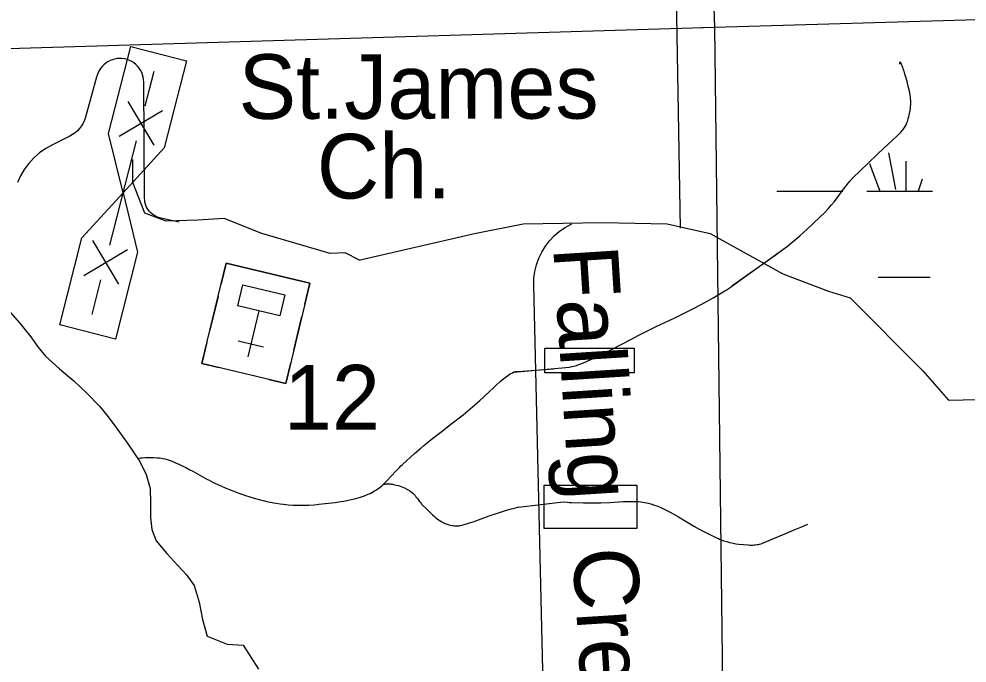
# Model space of a CAD drawing. Extents: x 2480962 to 2688785, y 277103 to 599240.
# Drawn here: x 2544213 to 2550816, y 486873 to 491360 of the extents above; entities that cross this region are included whole.
import ezdxf

# ---------------------------------------------------------------- set-up
doc = ezdxf.new("R2010")
doc.units = 0
for name, color, linetype in [('Culture', 7, 'Continuous'), ('Culture Text', 7, 'Continuous'), ('Level 31', 7, 'Continuous'), ('Local Roads Improved', 7, 'Continuous'), ('Local Roads Paved', 7, 'Continuous'), ('Local Roads Related Cells', 7, 'Continuous'), ('Local Roads Related Text', 7, 'Continuous'), ('Local Roads Unimproved', 7, 'Continuous'), ('Narrow River Creek and Branch and Slough', 7, 'Continuous'), ('Section Lines', 7, 'Continuous'), ('Section Numbers', 7, 'Continuous'), ('Swamps', 7, 'Continuous'), ('Township and Range lines', 7, 'Continuous'), ('Uninventoried Roads and Features', 7, 'Continuous')]:
    doc.layers.add(name, color=color, linetype=linetype)

msp = doc.modelspace()

# ---------------------------------------------------------------- linework, layer by layer
at = {"layer": 'Culture'}
for p, q in [((2545654.937, 489659.751), (2545619.91, 489513.898)), ((2546238.349, 489519.641), (2545654.937, 489659.751)), ((2546203.322, 489373.788), (2546238.349, 489519.641)), ((2545598.894, 489426.386), (2545542.85, 489193.021)), ((2545883.594, 489327.161), (2545806.641, 489006.729)), ((2546126.262, 489052.912), (2546182.305, 489286.277)), ((2545521.834, 489105.509), (2545486.806, 488959.657)), ((2545915.062, 489072.78), (2545740.039, 489114.812)), ((2546070.218, 488819.548), (2546105.245, 488965.4)), ((2545486.806, 488959.657), (2545603.489, 488931.636)), ((2545866.024, 488868.586), (2545691.001, 488910.619)), ((2545953.536, 488847.57), (2546070.218, 488819.548))]:
    msp.add_line(p, q, dxfattribs=at)
for points in [[(2546070.218, 488819.548), (2545486.806, 488959.657), (2545654.937, 489659.751), (2546238.349, 489519.641)], [(2546029.447, 489292.133), (2545737.741, 489362.188), (2545772.768, 489508.041), (2546064.474, 489437.986)]]:
    msp.add_lwpolyline(points, close=True, dxfattribs=at)
at = {"layer": 'Level 31'}
for points in [[(2547875.387, 489066.465), (2548497.917, 489066.465), (2548497.917, 488895.127), (2547875.387, 488895.127)], [(2547869.676, 488112.681), (2548515.051, 488112.681), (2548515.051, 487809.983), (2547869.676, 487809.983)]]:
    msp.add_lwpolyline(points, close=True, dxfattribs=at)
at = {"layer": 'Local Roads Improved'}
msp.add_line((2547868.679, 486537.377), (2547797.896, 489506.666), dxfattribs=at)
msp.add_lwpolyline([(2547797.896, 489506.666), (2547799.26, 489554.467), (2547805.614, 489601.864), (2547816.886, 489648.337), (2547832.954, 489693.378), (2547853.644, 489736.492), (2547878.725, 489777.206), (2547907.925, 489815.076), (2547940.925, 489849.688), (2547977.36, 489880.659), (2548016.834, 489907.653), (2548058.914, 489930.372), (2548063.487, 489932.254)], dxfattribs=at)
at = {"layer": 'Local Roads Paved'}
for points in [[(2548820.369, 489903.69), (2548773.495, 492594.257), (2548773.495, 492828.626), (2548632.873, 493850.479), (2548548.5, 494422.342), (2548426.628, 495209.825), (2548342.255, 495631.691), (2548398.504, 495828.562), (2548689.122, 496550.421), (2548801.62, 496766.042), (2549757.849, 497984.765), (2551857.804, 500572.209), (2554014.007, 503225.277), (2554220.253, 503515.896)], [(2546579.793, 489678.694), (2547386.025, 489866.19), (2547723.518, 489931.814), (2548276.631, 489941.189), (2548726.621, 489931.814), (2549026.615, 489866.19), (2549532.854, 489584.947), (2549851.597, 489463.074), (2550001.594, 489416.2), (2550507.833, 488909.961), (2550685.954, 488703.716), (2553573.392, 488769.339), (2554679.618, 488769.339), (2555401.477, 488778.714), (2555626.473, 488713.09), (2555804.594, 488628.717), (2556226.46, 488731.84), (2556751.448, 488891.211), (2557107.691, 488928.711), (2557567.056, 489106.832), (2557867.049, 489247.454), (2558879.527, 490016.187)]]:
    msp.add_lwpolyline(points, dxfattribs=at)
at = {"layer": 'Local Roads Related Cells'}
for p, q in [((2544836.662, 490561.331), (2544990.95, 491166.987)), ((2544990.95, 491166.987), (2545378.57, 491068.243)), ((2545378.57, 491068.243), (2545224.283, 490462.586)), ((2545092.187, 490754.222), (2545153.902, 490996.484)), ((2544971.056, 490785.079), (2545151.604, 490481.101)), ((2544909.341, 490542.816), (2545213.319, 490723.364)), ((2544937.9, 490148.565), (2544836.662, 490561.331)), ((2544845.327, 489785.173), (2545030.472, 490511.959)), ((2545224.283, 490462.586), (2544937.9, 490148.565)), ((2544651.517, 489834.544), (2544937.9, 490148.565)), ((2544937.9, 490148.565), (2545039.138, 489735.8)), ((2544497.229, 489228.887), (2544651.517, 489834.544)), ((2544664.718, 489573.197), (2544968.696, 489753.745)), ((2544724.196, 489816.03), (2544904.744, 489512.052)), ((2545039.138, 489735.8), (2544884.85, 489130.143)), ((2544721.897, 489300.647), (2544783.612, 489542.91)), ((2544884.85, 489130.143), (2544497.229, 489228.887))]:
    msp.add_line(p, q, dxfattribs=at)
at = {"layer": 'Local Roads Unimproved'}
msp.add_lwpolyline([(2546584.866, 489679.874), (2546484.891, 489731.743), (2546380.903, 489725.626), (2545903.783, 489866.316), (2545640.755, 489970.303), (2545457.247, 489958.069), (2545237.038, 489951.952), (2545090.232, 490007.005), (2545004.595, 490221.097), (2545004.595, 490380.137)], dxfattribs=at)
at = {"layer": 'Narrow River Creek and Branch and Slough'}
for points in [[(2549496.301, 489723.445), (2549178.626, 489498.148), (2549565.07, 489777.691), (2549608.485, 489813.456), (2549651.43, 489849.934), (2549702.636, 489895.147), (2549740.255, 489929.829), (2549795.424, 489983.139), (2549822.443, 490010.388), (2549849.088, 490038.046), (2549872.487, 490064.306), (2549891.823, 490088.264), (2549924.12, 490131.511), (2549947.935, 490164.276), (2549966.06, 490188.605), (2549980.011, 490206.531), (2550001.823, 490232.635), (2550025.088, 490257.451), (2550066.344, 490298.108), (2550128.808, 490358.504), (2550191.49, 490418.638), (2550232.924, 490457.542), (2550295.698, 490515.123), (2550326.988, 490544.411), (2550357.982, 490574.549), (2550364.923, 490581.98), (2550370.915, 490589.321), (2550376.105, 490596.507), (2550380.613, 490603.489), (2550384.541, 490610.232), (2550391.183, 490623.334), (2550396.283, 490635.22), (2550400.253, 490645.884), (2550406.233, 490664.989), (2550410.028, 490679.56), (2550414.845, 490701.547), (2550418.906, 490723.368), (2550421.151, 490738.37), (2550422.503, 490751.576), (2550423.226, 490763.178), (2550423.512, 490773.358), (2550423.251, 490791.211), (2550422.43, 490804.614), (2550421.472, 490814.663), (2550419.493, 490829.713), (2550416.88, 490844.716), (2550415.466, 490851.688), (2550413.871, 490859.094), (2550412.133, 490866.817), (2550408.275, 490883.088), (2550404.155, 490899.582), (2550399.931, 490915.807), (2550391.326, 490947.158), (2550383.387, 490974.29), (2550379.881, 490985.716), (2550376.612, 490996.04), (2550373.582, 491005.298), (2550370.789, 491013.538), (2550368.226, 491020.821), (2550365.883, 491027.214), (2550363.751, 491032.787), (2550359.945, 491042.018), (2550356.86, 491048.642), (2550354.378, 491053.199), (2550352.394, 491056.154), (2550350.816, 491057.893), (2550349.565, 491058.728), (2550348.577, 491058.908), (2550347.797, 491058.627), (2550346.634, 491057.107), (2550345.94, 491055.071), (2550345.525, 491053.019), (2550345.079, 491049.065), (2550344.856, 491044.022)], [(2547936.608, 488920.224), (2547657.271, 488898.447), (2548047.669, 488935.263), (2548064.162, 488938.548), (2548076.458, 488941.419), (2548094.758, 488946.505), (2548112.855, 488952.683), (2548143.517, 488964.704), (2548169.93, 488975.751), (2548215.398, 488996.101), (2548249.022, 489012.068), (2548298.999, 489036.859), (2548348.815, 489062.291), (2548469.184, 489125.376), (2548529.326, 489156.919), (2548589.791, 489187.819), (2548649.842, 489217.01), (2548740.599, 489259.438), (2548785.91, 489280.821), (2548830.945, 489302.794), (2548906.676, 489341.57), (2548962.947, 489371.605), (2549046.589, 489418.11), (2549129.416, 489466.253), (2549141.936, 489473.897), (2549151.203, 489479.805), (2549164.963, 489488.884), (2549178.626, 489498.148)], [(2544132.685, 489338.097), (2544216.309, 489243.959), (2544294.426, 489145.611), (2544344.553, 489076.846), (2544397.089, 489010.161), (2544494.49, 488922.93), (2544595.456, 488839.414), (2544686.135, 488753.336), (2544772.781, 488663.029), (2544825.251, 488598.885), (2544875.356, 488532.855), (2544966.956, 488407.414), (2545054.003, 488277.33), (2545099.008, 488186.182), (2545125.851, 488088.575), (2545129.349, 487988.492), (2545129.199, 487888.087), (2545138.762, 487803.822), (2545168.911, 487725.167), (2545243.245, 487636.703), (2545319.734, 487553.603), (2545380.432, 487486.647), (2545433.05, 487413.059), (2545467.936, 487296.528), (2545489.842, 487176.548), (2545523.477, 487061.02), (2545661.796, 487005.347), (2545772.91, 486996.703), (2545828.022, 486913.379), (2545881.383, 486829.688)], [(2545038.778, 488299.108), (2545058.312, 488301.71), (2545072.974, 488303.074), (2545094.972, 488304.325), (2545116.956, 488304.8), (2545148.797, 488304.707), (2545172.667, 488303.768), (2545190.549, 488302.236), (2545203.943, 488300.482), (2545213.978, 488298.764), (2545229.008, 488295.455), (2545244.005, 488291.152), (2545265.273, 488283.859), (2545283.403, 488276.999), (2545298.956, 488270.662), (2545325.625, 488258.912), (2545345.294, 488249.627), (2545374.517, 488235.089), (2545403.719, 488220.014), (2545422.538, 488209.955), (2545487.371, 488173.223), (2545519.902, 488155.146), (2545536.372, 488146.468), (2545553.045, 488138.142), (2545576.563, 488126.996), (2545618.05, 488108.341), (2545649.419, 488094.958), (2545696.835, 488075.65), (2545744.632, 488056.996), (2545770.876, 488047.313), (2545790.644, 488040.506), (2545820.55, 488030.907), (2545850.903, 488021.881), (2545884.356, 488012.699), (2545913.718, 488005.35), (2545939.475, 487999.465), (2545962.059, 487994.743), (2546001.682, 487987.475), (2546031.476, 487982.881), (2546053.862, 487979.935), (2546087.5, 487976.337), (2546121.202, 487973.756), (2546154.743, 487972.395), (2546184.155, 487972.246), (2546209.927, 487972.822), (2546232.497, 487973.804), (2546272.018, 487976.444), (2546301.662, 487979.056), (2546346.095, 487983.72), (2546390.443, 487988.941), (2546415.795, 487992.202), (2546437.872, 487995.378), (2546476.3, 488001.777), (2546504.98, 488007.387), (2546526.428, 488012.11), (2546558.527, 488020.112), (2546590.569, 488029.325), (2546611.332, 488036.183), (2546629.176, 488042.884), (2546644.51, 488049.311), (2546657.693, 488055.387), (2546669.036, 488061.063), (2546688.418, 488071.836), (2546702.534, 488080.648), (2546712.867, 488087.684), (2546727.932, 488098.949), (2546742.446, 488111.1), (2546761.137, 488128.518), (2546776.772, 488144.29), (2546803.074, 488172.621), (2546841.848, 488215.355), (2546861.812, 488236.107), (2546872.114, 488246.183), (2546882.699, 488256.005), (2546967.457, 488332.687), (2547010.483, 488370.332), (2547032.362, 488388.724), (2547054.562, 488406.731), (2547096.149, 488439.325), (2547158.945, 488487.636), (2547221.493, 488536.263), (2547305.243, 488603.267), (2547388.336, 488671.07), (2547407.214, 488687.085), (2547423.376, 488701.481), (2547451.11, 488727.283), (2547492.226, 488766.638), (2547512.958, 488786.225), (2547534.049, 488805.513), (2547565.151, 488834.101), (2547588.874, 488855.165), (2547598.026, 488862.684), (2547614.546, 488875.052), (2547627.46, 488883.487), (2547637.498, 488889.237), (2547645.249, 488893.183), (2547657.271, 488898.447), (2547669.813, 488902.844), (2547672.772, 488903.338), (2547677.256, 488903.161), (2547681.733, 488903.049)], [(2546747.626, 488116.453), (2546752.136, 488117.62), (2546760.703, 488119.4), (2546768.291, 488120.527), (2546774.98, 488121.188), (2546780.856, 488121.522), (2546786.006, 488121.629), (2546795.012, 488121.41), (2546801.74, 488120.91), (2546806.759, 488120.35), (2546814.227, 488119.217), (2546821.598, 488117.738), (2546839.407, 488113.438), (2546854.879, 488109.144), (2546868.28, 488104.898), (2546879.863, 488100.753), (2546889.865, 488096.762), (2546898.499, 488092.964), (2546913.301, 488085.57), (2546924.112, 488079.346), (2546932.036, 488074.265), (2546943.594, 488065.936), (2546954.723, 488056.698), (2546959.57, 488052.189), (2546963.887, 488047.846), (2546971.477, 488039.45), (2546977.688, 488031.892), (2546987.941, 488018.381), (2547002.992, 487998.06), (2547010.915, 487988.172), (2547015.086, 487983.356), (2547019.438, 487978.649), (2547050.196, 487946.519), (2547073.458, 487923.2), (2547091.6, 487906.296), (2547105.848, 487894.01), (2547116.997, 487885.041), (2547134.624, 487872.022), (2547143.904, 487865.722), (2547153.532, 487859.572), (2547162.592, 487854.28), (2547171.252, 487849.778), (2547179.5, 487845.962), (2547187.331, 487842.74), (2547202.224, 487837.627), (2547215.423, 487834.148), (2547227.051, 487831.866), (2547237.254, 487830.453), (2547246.182, 487829.662), (2547253.98, 487829.313), (2547267.555, 487829.471), (2547277.647, 487830.233), (2547285.146, 487831.167), (2547296.258, 487833.148), (2547307.171, 487835.827), (2547343.997, 487846.895), (2547376.116, 487857.562), (2547488.323, 487898.293), (2547544.658, 487918.17), (2547572.972, 487927.384), (2547601.416, 487935.882), (2547643.581, 487947.982), (2547654.194, 487950.845), (2547670.233, 487954.812), (2547686.467, 487958.239)], [(2547681.295, 487958.377), (2547692.306, 487958.083), (2548002.36, 487995.234), (2548031.273, 487992.87), (2548045.74, 487991.869), (2548060.218, 487991.27), (2548144.784, 487989.776), (2548229.353, 487988.902), (2548265.016, 487989.248), (2548327.41, 487992.056), (2548420.979, 487997.701), (2548467.755, 487999.346), (2548491.143, 487999.506), (2548514.53, 487999.085), (2548529.825, 487998.242), (2548544.094, 487996.831), (2548570.658, 487992.676), (2548593.685, 487987.55), (2548613.66, 487982.033), (2548630.998, 487976.489), (2548661.012, 487965.357), (2548683.233, 487955.976), (2548716.074, 487940.564), (2548748.291, 487923.942), (2548769.569, 487912.204), (2548805.924, 487890.87), (2548859.499, 487858.174), (2548886.405, 487842.083), (2548913.729, 487826.514), (2548955.452, 487803.711), (2548986.755, 487787.049), (2549010.463, 487774.826), (2549046.733, 487756.968), (2549065.315, 487748.268), (2549084.273, 487739.729), (2549096.862, 487734.409), (2549120.663, 487725.555), (2549141.672, 487718.935), (2549160.17, 487713.947), (2549176.43, 487710.155), (2549205.011, 487704.704), (2549226.517, 487701.518), (2549258.82, 487698.004), (2549291.092, 487695.789), (2549303.626, 487695.303), (2549314.709, 487695.179), (2549324.455, 487695.358), (2549332.995, 487695.774), (2549340.46, 487696.361), (2549353.459, 487697.954), (2549363.118, 487699.677), (2549370.29, 487701.299), (2549380.898, 487704.307), (2549386.123, 487706.089), (2549391.287, 487708.067), (2549446.974, 487731.245), (2549529.255, 487766.724), (2549611.663, 487801.576), (2549658.866, 487820.933), (2549706.134, 487840.142)]]:
    msp.add_lwpolyline(points, dxfattribs=at)
at = {"layer": 'Section Lines'}
for p, q in [((2549056.185, 491302.217), (2554334.448, 491460.787)), ((2543716.125, 491140.461), (2549056.22, 491302.218))]:
    msp.add_line(p, q, dxfattribs=at)
at = {"layer": 'Swamps'}
for p, q in [((2548968.38, 491299.557), (2549056.187, 491302.217)), ((2550269.068, 490426.617), (2550317.4, 490172.891)), ((2550136.164, 490354.121), (2550208.661, 490160.807))]:
    msp.add_line(p, q, dxfattribs=at)
for points in [[(2550389.891, 490369.133), (2550389.894, 490160.81)], [(2550502.041, 490243.53), (2550474.47, 490160.811)], [(2549491.049, 490160.796), (2549949.434, 490160.803)], [(2550118.578, 490160.806), (2550575.9, 490160.813)], [(2550196.906, 489560.808), (2550559.566, 489560.814)]]:
    msp.add_lwpolyline(points, dxfattribs=at)
at = {"layer": 'Township and Range lines'}
for p, q in [((2548905.562, 496570.559), (2549056.22, 491302.218)), ((2549056.185, 491302.217), (2549120.758, 485947.992))]:
    msp.add_line(p, q, dxfattribs=at)
at = {"layer": 'Uninventoried Roads and Features'}
for p, q in [((2544755.936, 490963.551), (2544674.999, 490675.078)), ((2545087.496, 490110.65), (2545081.966, 490919.815)), ((2544565.887, 490543.545), (2544445.65, 490484.072)), ((2545327.369, 489943.6), (2545199.488, 489972.015))]:
    msp.add_line(p, q, dxfattribs=at)
for points in [[(2545081.966, 490919.815), (2545080.937, 490937.171), (2545078.1, 490954.324), (2545073.486, 490971.088), (2545067.144, 490987.275), (2545059.144, 491002.713), (2545049.576, 491017.229), (2545038.542, 491030.666), (2545026.164, 491042.876), (2545012.578, 491053.725), (2544997.932, 491063.094), (2544982.387, 491070.882), (2544966.113, 491077.002), (2544949.289, 491081.386), (2544932.098, 491083.989), (2544914.73, 491084.78), (2544897.374, 491083.752), (2544880.22, 491080.914), (2544863.457, 491076.299), (2544847.268, 491069.958), (2544831.831, 491061.959), (2544817.314, 491052.389), (2544803.878, 491041.356), (2544791.668, 491028.978), (2544780.819, 491015.391), (2544771.449, 491000.746), (2544763.662, 490985.2), (2544757.543, 490968.927), (2544755.936, 490963.551)], [(2544674.999, 490675.078), (2544667.96, 490654.249), (2544658.782, 490634.27), (2544647.567, 490615.36), (2544634.435, 490597.726), (2544619.533, 490581.56), (2544603.023, 490567.042), (2544585.085, 490554.328), (2544565.917, 490543.56), (2544565.887, 490543.545)], [(2544445.65, 490484.072), (2544399.668, 490458.249), (2544356.637, 490427.761), (2544317.029, 490392.941), (2544281.277, 490354.173), (2544249.774, 490311.879), (2544222.864, 490266.525), (2544201.655, 490220.637)], [(2545199.488, 489972.015), (2545185.064, 489976.023), (2545171.138, 489981.516), (2545157.863, 489988.434), (2545145.384, 489996.703), (2545133.838, 490006.231), (2545123.35, 490016.914), (2545114.037, 490028.634), (2545106, 490041.262), (2545099.326, 490054.663), (2545094.091, 490068.688), (2545090.35, 490083.183), (2545088.144, 490097.989), (2545087.496, 490110.65)]]:
    msp.add_lwpolyline(points, dxfattribs=at)

# ---------------------------------------------------------------- texts
at = {"layer": 'Culture Text'}
for s, p in [('St.James', (2545741.928, 490663.725)), ('Ch.', (2546287.09, 490108.812))]:
    msp.add_text(s, height=450, rotation=0.0515111, dxfattribs=at).set_placement(p)
at = {"layer": 'Local Roads Related Text'}
msp.add_text('Falling  Creek', height=450, rotation=273.6303833, dxfattribs=at).set_placement((2547933.079, 489768.576))
at = {"layer": 'Section Numbers'}
msp.add_text('12', height=450, rotation=0.0009111, dxfattribs=at).set_placement((2546057.591, 488499.946))

doc.saveas('drawing.dxf')
